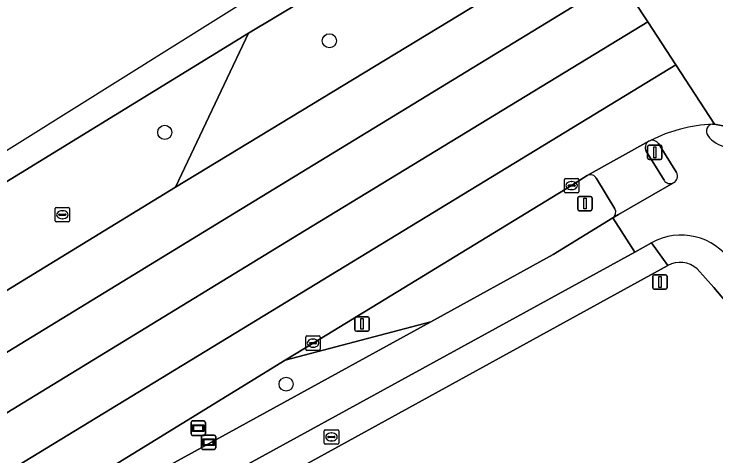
# Model space of a CAD drawing. Extents: x 158132 to 159664, y 385256 to 387218.
# Drawn here: x 158780.71 to 158829.42, y 387162.43 to 387193.13 of the extents above; entities that cross this region are included whole.
import ezdxf

# ---------------------------------------------------------------- set-up
doc = ezdxf.new("R2010")
doc.units = 0
for name, color, linetype in [('IMGEO_Berm_groen', 7, 'Continuous'), ('IMGEO_Boom', 7, 'Continuous'), ('IMGEO_Fietspad_gesloten', 7, 'Continuous'), ('IMGEO_Gemengd_bos', 7, 'Continuous'), ('IMGEO_Informatiebord', 7, 'Continuous'), ('IMGEO_Kolk', 7, 'Continuous'), ('IMGEO_Lichtmast', 7, 'Continuous'), ('IMGEO_Rijbaan_regionaal_gesloten', 7, 'Continuous'), ('IMGEO_Rioolput', 7, 'Continuous'), ('IMGEO_Verkeersbordpaal', 7, 'Continuous'), ('IMGEO_Verkeerseiland_gesloten', 7, 'Continuous'), ('IMGEO_Verkeersregelinstallatiepaal', 7, 'Continuous'), ('IMGEO_Voetpad_gesloten', 7, 'Continuous'), ('IMGEO_Voetpad_open', 7, 'Continuous')]:
    doc.layers.add(name, color=color, linetype=linetype)

msp = doc.modelspace()

# ---------------------------------------------------------------- linework, layer by layer
at = {"layer": 'IMGEO_Berm_groen'}
for points in [[(158809.687, 387199.412), (158796.99, 387191.801), (158791.918, 387181.098), (158813.007, 387193.906)], [(158791.918, 387181.098), (158796.99, 387191.801), (158761.351, 387169.928), (158690.057, 387126.746), (158686.157, 387113.365), (158694.699, 387118.159)], [(158820.494, 387181.921), (158819.406, 387181.214), (158801.463, 387170.269), (158799.535, 387169.084), (158809.625, 387171.751), (158818.129, 387176.425)], [(158822.411, 387179.605), (158821.13, 387181.704)], [(158698.941, 387120.873), (158700.392, 387122), (158715.318, 387133.829), (158716.274, 387134.611), (158717.895, 387135.771), (158733.461, 387145.338), (158750.956, 387156.022), (158791.918, 387181.098)], [(158818.129, 387176.425), (158822.268, 387178.966)], [(158772.337, 387150.788), (158775.891, 387153.007), (158780.92, 387155.973), (158809.625, 387171.751), (158799.535, 387169.084), (158778.353, 387156.069), (158758.935, 387144.192), (158740.98, 387133.227), (158730.906, 387127.068)]]:
    msp.add_lwpolyline(points, dxfattribs=at)
for centre, radius, start, end in [((158820.709, 387181.511), 0.463, 24.6585, 117.6628), ((158821.98, 387179.366), 0.493, 305.7233, 29.0483)]:
    msp.add_arc(centre, radius, start, end, dxfattribs=at)
at = {"layer": 'IMGEO_Boom'}
for centre in [(158802.594, 387191.276), (158791.166, 387184.912), (158799.594, 387167.418)]:
    msp.add_circle(centre, 0.489, dxfattribs=at)
at = {"layer": 'IMGEO_Fietspad_gesloten'}
for points in [[(158825.431, 387184.14), (158826.679, 387182.116)], [(158826.474, 387181.406), (158822.664, 387179.196), (158822.268, 387178.966), (158823.804, 387176.598), (158824.96, 387177.231)], [(158709.569, 387111.62), (158715.758, 387114.904), (158722.886, 387118.521), (158732.48, 387123.894), (158776.889, 387150.893), (158823.804, 387176.598), (158822.268, 387178.966), (158818.129, 387176.425), (158809.625, 387171.751), (158780.92, 387155.973), (158775.891, 387153.007), (158772.337, 387150.788), (158731.393, 387125.767), (158726.964, 387123.378), (158721.797, 387120.752), (158718.306, 387119.098), (158714.518, 387117.307)]]:
    msp.add_lwpolyline(points, dxfattribs=at)
for centre, radius, start, end in [((158829.732, 387174.713), 10.786, 92.9544, 116.7022), ((158829.25, 387184.993), 0.497, 98.5554, 217.2451), ((158825.014, 387183.868), 0.498, 33.1154, 104.9925), ((158830.542, 387185.966), 2.115, 217.0495, 300.9821), ((158826.246, 387181.856), 0.505, 296.8281, 30.9616), ((158827.019, 387173.595), 4.179, 33.5955, 119.5226)]:
    msp.add_arc(centre, radius, start, end, dxfattribs=at)
at = {"layer": 'IMGEO_Gemengd_bos'}
for points in [[(158826.074, 387175.671), (158796.652, 387159.485), (158797.021, 387156.729), (158769.669, 387143.319), (158742.442, 387125.905), (158738.313, 387119.522), (158716.989, 387108.305), (158706.288, 387105.853), (158703.822, 387101.712), (158689.817, 387061.157), (158690.516, 387056.328), (158694.368, 387054.052)], [(158830.419, 387172.788), (158829.286, 387174.145), (158828.117, 387175.424)]]:
    msp.add_lwpolyline(points, dxfattribs=at)
msp.add_arc((158826.918, 387174.08), 1.801, 48.2704, 117.9423, dxfattribs=at)
at = {"layer": 'IMGEO_Informatiebord'}
for p, q in [((158792.997, 387163.963), (158792.997, 387164.763)), ((158792.997, 387164.763), (158792.997, 387163.963)), ((158793.097, 387164.863), (158793.887, 387164.863)), ((158793.887, 387164.863), (158793.097, 387164.863)), ((158793.987, 387164.763), (158793.987, 387163.963)), ((158793.987, 387163.963), (158793.987, 387164.763)), ((158793.887, 387163.863), (158793.097, 387163.863)), ((158793.097, 387163.863), (158793.887, 387163.863)), ((158793.715, 387162.986), (158793.715, 387163.786)), ((158793.715, 387163.786), (158793.715, 387162.986)), ((158793.815, 387163.886), (158794.605, 387163.886)), ((158794.605, 387163.886), (158793.815, 387163.886)), ((158794.705, 387163.786), (158794.705, 387162.986)), ((158794.705, 387162.986), (158794.705, 387163.786)), ((158794.605, 387162.886), (158793.815, 387162.886)), ((158793.815, 387162.886), (158794.605, 387162.886))]:
    msp.add_line(p, q, dxfattribs=at)
for points in [[(158793.098, 387164.595), (158793.886, 387164.595), (158793.886, 387164.131), (158793.098, 387164.131), (158793.098, 387164.595)], [(158793.163, 387164.53), (158793.163, 387164.196), (158793.821, 387164.196), (158793.821, 387164.53), (158793.163, 387164.53)], [(158793.816, 387163.618), (158794.604, 387163.618), (158794.604, 387163.154), (158793.816, 387163.154), (158793.816, 387163.618)], [(158793.881, 387163.553), (158793.881, 387163.219), (158794.539, 387163.219), (158794.539, 387163.553), (158793.881, 387163.553)]]:
    msp.add_lwpolyline(points, dxfattribs=at)
for centre, start, end in [((158793.097, 387164.763), 90, 180), ((158793.097, 387164.763), 90, 180), ((158793.887, 387164.763), 0, 90), ((158793.887, 387164.763), 360, 90), ((158793.097, 387163.963), 180, 270), ((158793.097, 387163.963), 180, 270), ((158793.815, 387163.786), 90, 180), ((158793.815, 387163.786), 90, 180), ((158793.887, 387163.963), 270, 0), ((158793.887, 387163.963), 270, 0), ((158794.605, 387163.786), 0, 90), ((158794.605, 387163.786), 360, 90), ((158793.815, 387162.986), 180, 270), ((158793.815, 387162.986), 180, 270), ((158794.605, 387162.986), 270, 0), ((158794.605, 387162.986), 270, 0)]:
    msp.add_arc(centre, 0.1, start, end, dxfattribs=at)
at = {"layer": 'IMGEO_Kolk'}
for p, q in [((158818.906, 387180.787), (158818.906, 387181.639)), ((158818.981, 387181.713), (158819.833, 387181.713)), ((158819.394, 387181.493), (158819.419, 387181.493)), ((158819.907, 387181.639), (158819.907, 387180.787)), ((158819.165, 387181.207), (158819.165, 387181.219)), ((158819.603, 387181.17), (158819.205, 387181.17)), ((158819.208, 387181.256), (158819.606, 387181.256)), ((158819.417, 387180.933), (158819.392, 387180.933)), ((158819.649, 387181.219), (158819.649, 387181.207)), ((158819.833, 387180.713), (158818.981, 387180.713)), ((158800.962, 387169.842), (158800.962, 387170.694)), ((158801.037, 387170.768), (158801.889, 387170.768)), ((158801.963, 387170.694), (158801.963, 387169.842)), ((158801.221, 387170.262), (158801.221, 387170.274)), ((158801.659, 387170.225), (158801.261, 387170.225)), ((158801.264, 387170.311), (158801.662, 387170.311)), ((158801.45, 387170.548), (158801.475, 387170.548)), ((158801.705, 387170.274), (158801.705, 387170.262)), ((158801.889, 387169.768), (158801.037, 387169.768)), ((158801.473, 387169.988), (158801.448, 387169.988))]:
    msp.add_line(p, q, dxfattribs=at)
for points in [[(158818.906, 387180.787), (158818.906, 387181.639)], [(158818.981, 387181.713), (158819.833, 387181.713)], [(158819.907, 387181.639), (158819.907, 387180.787)], [(158819.833, 387180.713), (158818.981, 387180.713)], [(158800.962, 387169.842), (158800.962, 387170.694)], [(158801.037, 387170.768), (158801.889, 387170.768)], [(158801.963, 387170.694), (158801.963, 387169.842)], [(158801.889, 387169.768), (158801.037, 387169.768)]]:
    msp.add_lwpolyline(points, dxfattribs=at)
for centre, radius, start, end in [((158818.983, 387181.637), 0.0765, 91.552, 178.448), ((158818.983, 387181.637), 0.0765, 91.552, 178.448), ((158819.831, 387181.637), 0.0765, 1.552, 88.448), ((158819.831, 387181.637), 0.0765, 1.552, 88.448), ((158819.205, 387181.216), 0.0403, 85.8775, 175.7526), ((158819.202, 387181.206), 0.0366, 178.938, 274.7102), ((158819.606, 387181.213), 0.043, 264.8664, 352.4533), ((158819.61, 387181.218), 0.0386, 1.7309, 96.639), ((158818.983, 387180.789), 0.0765, 181.552, 268.448), ((158818.983, 387180.789), 0.0765, 181.552, 268.448), ((158819.831, 387180.789), 0.0765, 271.552, 358.448), ((158819.831, 387180.789), 0.0765, 271.552, 358.448), ((158801.039, 387170.692), 0.0765, 91.552, 178.448), ((158801.039, 387170.692), 0.0765, 91.552, 178.448), ((158801.887, 387170.692), 0.0765, 1.552, 88.448), ((158801.887, 387170.692), 0.0765, 1.552, 88.448), ((158801.261, 387170.271), 0.0403, 85.8775, 175.7526), ((158801.258, 387170.261), 0.0366, 178.938, 274.7102), ((158801.662, 387170.268), 0.043, 264.8664, 352.4533), ((158801.666, 387170.273), 0.0386, 1.7309, 96.639), ((158801.039, 387169.844), 0.0765, 181.552, 268.448), ((158801.039, 387169.844), 0.0765, 181.552, 268.448), ((158801.887, 387169.844), 0.0765, 271.552, 358.448), ((158801.887, 387169.844), 0.0765, 271.552, 358.448)]:
    msp.add_arc(centre, radius, start, end, dxfattribs=at)
for centre, major_axis, ratio, start_param, end_param in [((158819.393, 387181.213), (-0.387, 0.002), 0.722429, 4.712389, 7.853982), ((158819.418, 387181.213), (-0.39, 0.002), 0.717154, 1.570796, 4.712389), ((158801.449, 387170.268), (-0.387, 0.002), 0.722429, 4.712389, 7.853982), ((158801.474, 387170.268), (-0.39, 0.002), 0.717154, 1.570796, 4.712389)]:
    msp.add_ellipse(centre, major_axis=major_axis, ratio=ratio, start_param=start_param, end_param=end_param, dxfattribs=at)
at = {"layer": 'IMGEO_Lichtmast'}
for p, q in [((158804.466, 387172.105), (158805.256, 387172.105)), ((158805.256, 387172.105), (158804.466, 387172.105)), ((158804.366, 387171.205), (158804.366, 387172.005)), ((158804.366, 387172.005), (158804.366, 387171.205)), ((158805.356, 387172.005), (158805.356, 387171.205)), ((158805.356, 387171.205), (158805.356, 387172.005)), ((158805.256, 387171.105), (158804.466, 387171.105)), ((158804.466, 387171.105), (158805.256, 387171.105))]:
    msp.add_line(p, q, dxfattribs=at)
msp.add_lwpolyline([(158804.786, 387171.98), (158804.936, 387171.98), (158804.936, 387171.23), (158804.786, 387171.23), (158804.786, 387171.98)], dxfattribs=at)
for centre, start, end in [((158804.466, 387172.005), 90, 180), ((158804.466, 387172.005), 90, 180), ((158805.256, 387172.005), 0, 90), ((158805.256, 387172.005), 360, 90), ((158804.466, 387171.205), 180, 270), ((158804.466, 387171.205), 180, 270), ((158805.256, 387171.205), 270, 0), ((158805.256, 387171.205), 270, 0)]:
    msp.add_arc(centre, 0.1, start, end, dxfattribs=at)
at = {"layer": 'IMGEO_Rijbaan_regionaal_gesloten'}
for points in [[(158668.649, 387114.803), (158669.082, 387114.041), (158690.057, 387126.746), (158761.351, 387169.928), (158796.99, 387191.801), (158809.687, 387199.412), (158813.768, 387201.92), (158813.942, 387202.002), (158817.67, 387203.774), (158816.228, 387206.227), (158711.034, 387140.333)], [(158826.64, 387189.598), (158824.698, 387192.581), (158800.454, 387177.824), (158765.965, 387156.726), (158732.315, 387136.141), (158717.672, 387127.327), (158700.49, 387117.194), (158675.294, 387102.946), (158677.032, 387100.014), (158685.658, 387104.867), (158688.775, 387106.604), (158690.706, 387107.699), (158709.19, 387118.269), (158750.908, 387143.428), (158788.886, 387166.581)]]:
    msp.add_lwpolyline(points, close=True, dxfattribs=at)
for points in [[(158821.565, 387199.19), (158820.736, 387198.664), (158822.713, 387195.628), (158824.698, 387192.581), (158826.64, 387189.598), (158829.318, 387185.487), (158831.489, 387185.047)], [(158822.713, 387195.628), (158820.736, 387198.664), (158817.235, 387196.507), (158817.146, 387196.453), (158813.1, 387193.964), (158813.007, 387193.906), (158791.918, 387181.098), (158750.956, 387156.022), (158733.461, 387145.338), (158717.895, 387135.771), (158716.274, 387134.611), (158715.318, 387133.829), (158700.392, 387122), (158698.941, 387120.873)], [(158697.49, 387119.695), (158705.841, 387124.297), (158734.09, 387141.445), (158796.002, 387179.297), (158822.713, 387195.628)], [(158824.698, 387192.581), (158822.713, 387195.628), (158796.002, 387179.297), (158734.09, 387141.445), (158705.841, 387124.297), (158697.49, 387119.695)], [(158694.699, 387118.159), (158686.157, 387113.365), (158673.512, 387106.269), (158673.359, 387106.21), (158675.294, 387102.946), (158700.49, 387117.194), (158717.672, 387127.327), (158732.315, 387136.141), (158765.965, 387156.726), (158800.454, 387177.824), (158824.698, 387192.581)], [(158829.176, 387185.485), (158829.318, 387185.487), (158826.64, 387189.598), (158788.886, 387166.581), (158750.908, 387143.428), (158709.19, 387118.269), (158690.706, 387107.699), (158694.313, 387109.51), (158698.701, 387111.559), (158703.622, 387113.857), (158722.681, 387122.868), (158725.631, 387124.253)], [(158730.906, 387127.068), (158740.98, 387133.227), (158758.935, 387144.192), (158778.353, 387156.069), (158799.535, 387169.084), (158801.463, 387170.269), (158819.406, 387181.214), (158820.494, 387181.921), (158824.755, 387184.295), (158824.885, 387184.349)]]:
    msp.add_lwpolyline(points, dxfattribs=at)
msp.add_arc((158829.732, 387174.713), 10.786, 92.9544, 116.7022, dxfattribs=at)
at = {"layer": 'IMGEO_Rioolput'}
for p, q in [((158783.563, 387178.764), (158783.563, 387179.616)), ((158783.638, 387179.69), (158784.49, 387179.69)), ((158784.051, 387179.47), (158784.076, 387179.47)), ((158784.564, 387179.616), (158784.564, 387178.764)), ((158783.822, 387179.184), (158783.822, 387179.196)), ((158784.26, 387179.147), (158783.862, 387179.147)), ((158783.865, 387179.233), (158784.263, 387179.233)), ((158784.074, 387178.91), (158784.049, 387178.91)), ((158784.306, 387179.196), (158784.306, 387179.184)), ((158784.49, 387178.69), (158783.638, 387178.69)), ((158802.238, 387163.325), (158802.238, 387164.177)), ((158802.313, 387164.251), (158803.165, 387164.251)), ((158802.54, 387163.794), (158802.938, 387163.794)), ((158802.726, 387164.031), (158802.751, 387164.031)), ((158803.239, 387164.177), (158803.239, 387163.325)), ((158802.497, 387163.745), (158802.497, 387163.757)), ((158802.935, 387163.708), (158802.537, 387163.708)), ((158802.749, 387163.471), (158802.724, 387163.471)), ((158802.981, 387163.757), (158802.981, 387163.745)), ((158803.165, 387163.251), (158802.313, 387163.251))]:
    msp.add_line(p, q, dxfattribs=at)
for points in [[(158783.563, 387178.764), (158783.563, 387179.616)], [(158783.638, 387179.69), (158784.49, 387179.69)], [(158784.564, 387179.616), (158784.564, 387178.764)], [(158784.49, 387178.69), (158783.638, 387178.69)], [(158802.238, 387163.325), (158802.238, 387164.177)], [(158802.313, 387164.251), (158803.165, 387164.251)], [(158803.239, 387164.177), (158803.239, 387163.325)], [(158803.165, 387163.251), (158802.313, 387163.251)]]:
    msp.add_lwpolyline(points, dxfattribs=at)
for centre, radius, start, end in [((158783.64, 387179.614), 0.0765, 91.552, 178.448), ((158783.64, 387179.614), 0.0765, 91.552, 178.448), ((158784.488, 387179.614), 0.0765, 1.552, 88.448), ((158784.488, 387179.614), 0.0765, 1.552, 88.448), ((158783.862, 387179.193), 0.0403, 85.8775, 175.7526), ((158783.859, 387179.183), 0.0366, 178.938, 274.7102), ((158784.263, 387179.19), 0.043, 264.8664, 352.4533), ((158784.267, 387179.195), 0.0386, 1.7309, 96.639), ((158783.64, 387178.766), 0.0765, 181.552, 268.448), ((158783.64, 387178.766), 0.0765, 181.552, 268.448), ((158784.488, 387178.766), 0.0765, 271.552, 358.448), ((158784.488, 387178.766), 0.0765, 271.552, 358.448), ((158802.315, 387164.175), 0.0765, 91.552, 178.448), ((158802.315, 387164.175), 0.0765, 91.552, 178.448), ((158802.537, 387163.754), 0.0403, 85.8775, 175.7526), ((158802.942, 387163.756), 0.0386, 1.7309, 96.639), ((158803.163, 387164.175), 0.0765, 1.552, 88.448), ((158803.163, 387164.175), 0.0765, 1.552, 88.448), ((158802.315, 387163.327), 0.0765, 181.552, 268.448), ((158802.315, 387163.327), 0.0765, 181.552, 268.448), ((158802.534, 387163.744), 0.0366, 178.938, 274.7102), ((158802.938, 387163.751), 0.043, 264.8664, 352.4533), ((158803.163, 387163.327), 0.0765, 271.552, 358.448), ((158803.163, 387163.327), 0.0765, 271.552, 358.448)]:
    msp.add_arc(centre, radius, start, end, dxfattribs=at)
for centre, major_axis, ratio, start_param, end_param in [((158784.05, 387179.19), (-0.387, 0.002), 0.722429, 4.712389, 7.853982), ((158784.075, 387179.19), (-0.39, 0.002), 0.717154, 1.570796, 4.712389), ((158802.725, 387163.751), (-0.387, 0.002), 0.722429, 4.712389, 7.853982), ((158802.75, 387163.751), (-0.39, 0.002), 0.717154, 1.570796, 4.712389)]:
    msp.add_ellipse(centre, major_axis=major_axis, ratio=ratio, start_param=start_param, end_param=end_param, dxfattribs=at)
at = {"layer": 'IMGEO_Verkeersbordpaal'}
for p, q in [((158819.837, 387179.568), (158819.837, 387180.368)), ((158819.837, 387180.368), (158819.837, 387179.568)), ((158819.937, 387180.468), (158820.727, 387180.468)), ((158820.727, 387180.468), (158819.937, 387180.468)), ((158820.827, 387180.368), (158820.827, 387179.568)), ((158820.827, 387179.568), (158820.827, 387180.368)), ((158820.727, 387179.468), (158819.937, 387179.468)), ((158819.937, 387179.468), (158820.727, 387179.468)), ((158825.142, 387175.017), (158825.932, 387175.017)), ((158825.932, 387175.017), (158825.142, 387175.017)), ((158825.042, 387174.117), (158825.042, 387174.917)), ((158825.042, 387174.917), (158825.042, 387174.117)), ((158826.032, 387174.917), (158826.032, 387174.117)), ((158826.032, 387174.117), (158826.032, 387174.917)), ((158825.932, 387174.017), (158825.142, 387174.017)), ((158825.142, 387174.017), (158825.932, 387174.017))]:
    msp.add_line(p, q, dxfattribs=at)
for points in [[(158820.257, 387180.343), (158820.407, 387180.343), (158820.407, 387179.593), (158820.257, 387179.593), (158820.257, 387180.343)], [(158825.462, 387174.892), (158825.612, 387174.892), (158825.612, 387174.142), (158825.462, 387174.142), (158825.462, 387174.892)]]:
    msp.add_lwpolyline(points, dxfattribs=at)
for centre, start, end in [((158819.937, 387180.368), 90, 180), ((158819.937, 387180.368), 90, 180), ((158820.727, 387180.368), 0, 90), ((158820.727, 387180.368), 360, 90), ((158819.937, 387179.568), 180, 270), ((158819.937, 387179.568), 180, 270), ((158820.727, 387179.568), 270, 0), ((158820.727, 387179.568), 270, 0), ((158825.142, 387174.917), 90, 180), ((158825.142, 387174.917), 90, 180), ((158825.932, 387174.917), 0, 90), ((158825.932, 387174.917), 360, 90), ((158825.142, 387174.117), 180, 270), ((158825.142, 387174.117), 180, 270), ((158825.932, 387174.117), 270, 0), ((158825.932, 387174.117), 270, 0)]:
    msp.add_arc(centre, 0.1, start, end, dxfattribs=at)
at = {"layer": 'IMGEO_Verkeerseiland_gesloten'}
for points in [[(158831.489, 387185.047), (158829.318, 387185.487), (158829.176, 387185.485)], [(158824.885, 387184.349), (158824.755, 387184.295)], [(158826.679, 387182.116), (158825.431, 387184.14)], [(158824.589, 387183.598), (158825.823, 387181.581)]]:
    msp.add_lwpolyline(points, dxfattribs=at)
for centre, radius, start, end in [((158829.25, 387184.993), 0.497, 98.5554, 217.2451), ((158825.008, 387183.866), 0.498, 120.5683, 212.6393), ((158825.014, 387183.868), 0.498, 33.1154, 104.9925), ((158830.542, 387185.966), 2.115, 217.0495, 300.9821), ((158826.246, 387181.856), 0.505, 296.8281, 30.9616), ((158826.246, 387181.857), 0.505, 213.0886, 296.8186)]:
    msp.add_arc(centre, radius, start, end, dxfattribs=at)
at = {"layer": 'IMGEO_Verkeersregelinstallatiepaal'}
for p, q in [((158824.684, 387183.127), (158824.684, 387183.927)), ((158824.684, 387183.927), (158824.684, 387183.127)), ((158824.784, 387184.027), (158825.574, 387184.027)), ((158825.574, 387184.027), (158824.784, 387184.027)), ((158825.674, 387183.927), (158825.674, 387183.127)), ((158825.674, 387183.127), (158825.674, 387183.927)), ((158825.574, 387183.027), (158824.784, 387183.027)), ((158824.784, 387183.027), (158825.574, 387183.027))]:
    msp.add_line(p, q, dxfattribs=at)
msp.add_lwpolyline([(158825.104, 387183.902), (158825.254, 387183.902), (158825.254, 387183.152), (158825.104, 387183.152), (158825.104, 387183.902)], dxfattribs=at)
for centre, start, end in [((158824.784, 387183.927), 90, 180), ((158824.784, 387183.927), 90, 180), ((158825.574, 387183.927), 0, 90), ((158825.574, 387183.927), 360, 90), ((158824.784, 387183.127), 180, 270), ((158824.784, 387183.127), 180, 270), ((158825.574, 387183.127), 270, 0), ((158825.574, 387183.127), 270, 0)]:
    msp.add_arc(centre, 0.1, start, end, dxfattribs=at)
at = {"layer": 'IMGEO_Voetpad_gesloten'}
msp.add_lwpolyline([(158774.247, 387147.156), (158777.849, 387149.117), (158796.652, 387159.485), (158826.074, 387175.671), (158824.96, 387177.231), (158823.804, 387176.598), (158776.889, 387150.893), (158732.48, 387123.894), (158722.886, 387118.521), (158715.758, 387114.904), (158709.569, 387111.62), (158675.022, 387091.93), (158640.944, 387072.387), (158595.958, 387046.323), (158573.791, 387032.697), (158546.099, 387014.697), (158529.924, 387003.032), (158525.945, 387000), (158514.127, 386990.649), (158513.131, 386989.793), (158506.548, 386984.134), (158500, 386978.134), (158499.211, 386977.385), (158490.608, 386969.265)], dxfattribs=at)
at = {"layer": 'IMGEO_Voetpad_open'}
for points in [[(158824.755, 387184.295), (158820.494, 387181.921)], [(158825.823, 387181.581), (158824.589, 387183.598)], [(158821.13, 387181.704), (158822.411, 387179.605)], [(158822.268, 387178.966), (158822.664, 387179.196), (158826.474, 387181.406)], [(158824.96, 387177.231), (158826.074, 387175.671)], [(158828.117, 387175.424), (158829.286, 387174.145), (158830.419, 387172.788), (158831.208, 387171.452), (158831.356, 387171.528), (158843.564, 387153.363), (158842.824, 387152.865), (158894.79, 387077.747), (158927.855, 387028.445), (158938.433, 387011.51), (158939.723, 387012.31), (158929.304, 387028.993)]]:
    msp.add_lwpolyline(points, dxfattribs=at)
for centre, radius, start, end in [((158825.008, 387183.866), 0.498, 120.5683, 212.6393), ((158820.709, 387181.511), 0.463, 24.6585, 117.6628), ((158826.246, 387181.857), 0.505, 213.0886, 296.8186), ((158821.98, 387179.366), 0.493, 305.7233, 29.0483), ((158827.019, 387173.595), 4.179, 33.5955, 119.5226), ((158826.918, 387174.08), 1.801, 48.2704, 117.9423)]:
    msp.add_arc(centre, radius, start, end, dxfattribs=at)

doc.saveas('drawing.dxf')
